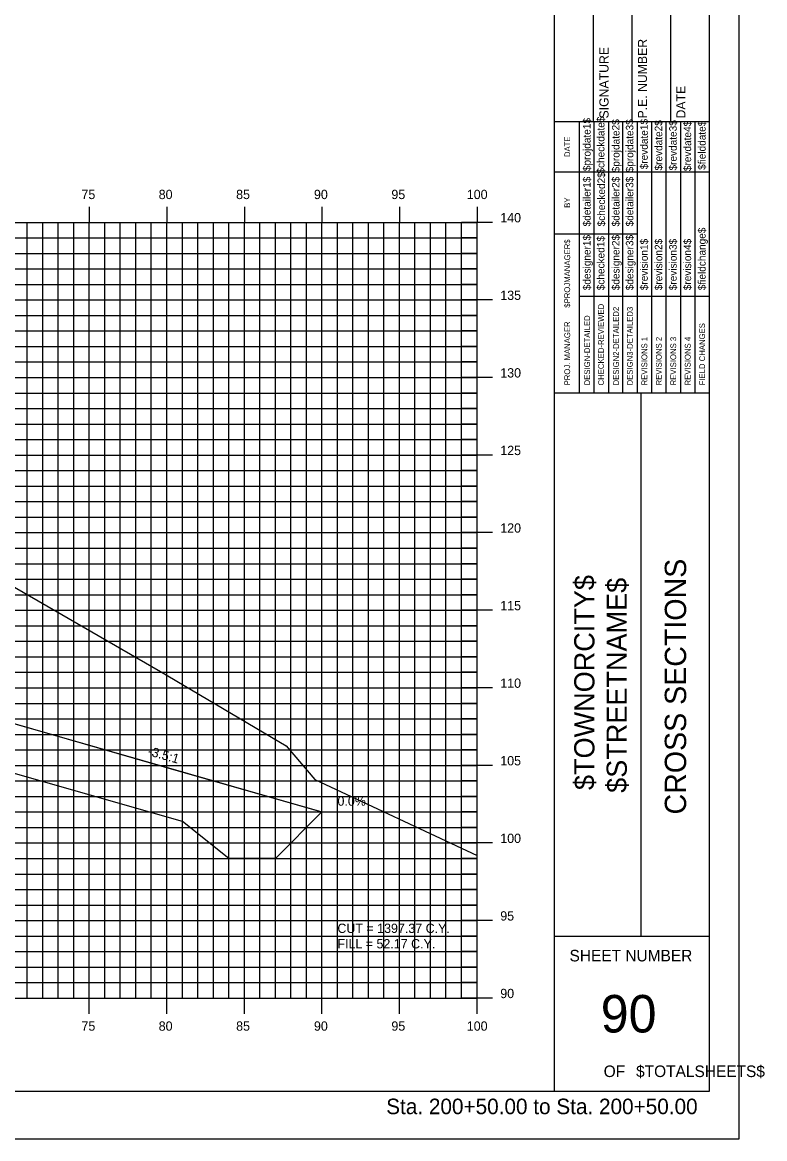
# Model space of a CAD drawing. Extents: x 850598 to 870284, y 366541 to 366651.
# Drawn here: x 865579.3 to 865627.1, y 366541.2 to 366613.1 of the extents above; entities that cross this region are included whole.
import ezdxf

# ---------------------------------------------------------------- set-up
doc = ezdxf.new("R2010")
doc.units = 0
for name, color, linetype in [('ANNOTATION', 7, 'Continuous'), ('BORDER', 7, 'Continuous'), ('D_Drainage_RipRap', 7, 'Continuous'), ('D_Roadway_Centerline', 7, 'Continuous'), ('D_Roadway_SlopeLines', 7, 'Continuous'), ('D_Text_Standard', 7, 'Continuous'), ('H_V ANNOTATION', 7, 'Continuous'), ('HIGHWAY_TITLE', 7, 'Continuous'), ('MAJOR', 7, 'Continuous'), ('MINOR', 7, 'Continuous'), ('PLOT BOUNDARY', 7, 'Continuous'), ('S_Roadway_Centerline', 7, 'Continuous')]:
    doc.layers.add(name, color=color, linetype=linetype)

msp = doc.modelspace()

# ---------------------------------------------------------------- linework, layer by layer
at = {"layer": 'BORDER'}
for p, q in [((865613.586, 366544.225), (865613.586, 366649.225)), ((865623.586, 366544.225), (865623.586, 366649.225)), ((865616.086, 366606.728), (865616.086, 366615.376)), ((865618.586, 366606.728), (865618.586, 366615.376)), ((865621.086, 366606.728), (865621.086, 366615.376)), ((865613.586, 366606.728), (865623.586, 366606.728)), ((865613.586, 366589.228), (865623.586, 366589.228)), ((865619.177, 366554.228), (865619.177, 366589.228)), ((865613.586, 366554.228), (865623.586, 366554.228)), ((865463.586, 366544.225), (865623.586, 366544.225))]:
    msp.add_line(p, q, dxfattribs=at)
for points in [[(865615.201, 366603.478), (865615.201, 366606.728)], [(865616.133, 366589.231), (865616.133, 366606.728)], [(865617.065, 366606.728), (865617.065, 366589.231)], [(865617.997, 366589.231), (865617.997, 366606.728)], [(865618.928, 366589.231), (865618.928, 366606.728)], [(865619.86, 366589.231), (865619.86, 366606.728)], [(865620.792, 366589.231), (865620.792, 366606.728)], [(865621.723, 366589.231), (865621.723, 366606.728)], [(865622.655, 366589.231), (865622.655, 366606.728)], [(865615.201, 366589.231), (865615.201, 366606.022)], [(865613.586, 366603.478), (865623.586, 366603.478)], [(865613.586, 366599.478), (865615.201, 366599.478)], [(865615.201, 366599.478), (865618.927, 366599.478)], [(865615.201, 366595.478), (865623.586, 366595.478)]]:
    msp.add_lwpolyline(points, dxfattribs=at)
at = {"layer": 'D_Drainage_RipRap'}
msp.add_lwpolyline([(865577.659, 366568.225), (865588.723, 366565.053), (865598.585, 366562.225), (865595.585, 366559.225), (865592.585, 366559.225), (865589.585, 366561.603), (865578.521, 366564.775), (865577.659, 366566.725), (865531.932, 366579.837), (865531.932, 366581.337)], close=True, dxfattribs=at)
at = {"layer": 'D_Roadway_Centerline'}
msp.add_lwpolyline([(865468.585, 366592.808), (865487.54, 366583.33), (865490.585, 366580.62), (865491.04, 366583.12), (865491.131, 366583.122), (865491.209, 366583.076), (865491.579, 366582.689), (865491.585, 366582.522), (865497.585, 366582.882), (865508.585, 366583.295), (865519.585, 366583.707), (865523.585, 366583.537), (865525.585, 366583.452), (865531.932, 366581.337), (865577.659, 366568.225), (865588.723, 366565.053), (865598.585, 366562.225), (865602.585, 366562.225)], dxfattribs=at)
at = {"layer": 'D_Roadway_SlopeLines'}
msp.add_lwpolyline([(865531.932, 366581.337), (865598.585, 366562.225), (865598.585, 366562.225)], dxfattribs=at)
at = {"layer": 'MAJOR'}
for p, q in [((865583.585, 366601.227), (865583.585, 366600.225)), ((865583.585, 366601.227), (865583.585, 366600.225)), ((865588.585, 366601.227), (865588.585, 366600.225)), ((865588.585, 366601.227), (865588.585, 366600.225)), ((865593.585, 366601.227), (865593.585, 366600.225)), ((865593.585, 366601.227), (865593.585, 366600.225)), ((865598.585, 366601.227), (865598.585, 366600.225)), ((865598.585, 366601.227), (865598.585, 366600.225)), ((865603.585, 366601.227), (865603.585, 366600.225)), ((865603.585, 366601.227), (865603.585, 366600.225)), ((865608.585, 366601.227), (865608.585, 366600.225)), ((865608.585, 366601.227), (865608.585, 366600.225)), ((865468.585, 366600.225), (865608.585, 366600.225)), ((865468.585, 366600.225), (865608.585, 366600.225)), ((865468.585, 366600.225), (865608.585, 366600.225)), ((865468.585, 366600.225), (865608.585, 366600.225)), ((865583.585, 366550.225), (865583.585, 366600.225)), ((865583.585, 366550.225), (865583.585, 366600.225)), ((865588.585, 366550.225), (865588.585, 366600.225)), ((865588.585, 366550.225), (865588.585, 366600.225)), ((865593.585, 366550.225), (865593.585, 366600.225)), ((865593.585, 366550.225), (865593.585, 366600.225)), ((865598.585, 366550.225), (865598.585, 366600.225)), ((865598.585, 366550.225), (865598.585, 366600.225)), ((865603.585, 366550.225), (865603.585, 366600.225)), ((865603.585, 366550.225), (865603.585, 366600.225)), ((865609.587, 366600.225), (865607.583, 366600.225)), ((865609.587, 366600.225), (865607.583, 366600.225)), ((865608.585, 366550.225), (865608.585, 366600.225)), ((865608.585, 366550.225), (865608.585, 366600.225)), ((865608.585, 366550.225), (865608.585, 366600.225)), ((865608.585, 366550.225), (865608.585, 366600.225)), ((865468.585, 366595.225), (865608.585, 366595.225)), ((865468.585, 366595.225), (865608.585, 366595.225)), ((865609.587, 366595.225), (865607.583, 366595.225)), ((865609.587, 366595.225), (865607.583, 366595.225)), ((865468.585, 366590.225), (865608.585, 366590.225)), ((865468.585, 366590.225), (865608.585, 366590.225)), ((865609.587, 366590.225), (865607.583, 366590.225)), ((865609.587, 366590.225), (865607.583, 366590.225)), ((865468.585, 366585.225), (865608.585, 366585.225)), ((865468.585, 366585.225), (865608.585, 366585.225)), ((865609.587, 366585.225), (865607.583, 366585.225)), ((865609.587, 366585.225), (865607.583, 366585.225)), ((865468.585, 366580.225), (865608.585, 366580.225)), ((865468.585, 366580.225), (865608.585, 366580.225)), ((865609.587, 366580.225), (865607.583, 366580.225)), ((865609.587, 366580.225), (865607.583, 366580.225)), ((865468.585, 366575.225), (865608.585, 366575.225)), ((865468.585, 366575.225), (865608.585, 366575.225)), ((865609.587, 366575.225), (865607.583, 366575.225)), ((865609.587, 366575.225), (865607.583, 366575.225)), ((865468.585, 366570.225), (865608.585, 366570.225)), ((865468.585, 366570.225), (865608.585, 366570.225)), ((865609.587, 366570.225), (865607.583, 366570.225)), ((865609.587, 366570.225), (865607.583, 366570.225)), ((865468.585, 366565.225), (865608.585, 366565.225)), ((865468.585, 366565.225), (865608.585, 366565.225)), ((865609.587, 366565.225), (865607.583, 366565.225)), ((865609.587, 366565.225), (865607.583, 366565.225)), ((865468.585, 366560.225), (865608.585, 366560.225)), ((865468.585, 366560.225), (865608.585, 366560.225)), ((865609.587, 366560.225), (865607.583, 366560.225)), ((865609.587, 366560.225), (865607.583, 366560.225)), ((865468.585, 366555.225), (865608.585, 366555.225)), ((865468.585, 366555.225), (865608.585, 366555.225)), ((865609.587, 366555.225), (865607.583, 366555.225)), ((865609.587, 366555.225), (865607.583, 366555.225)), ((865468.585, 366550.225), (865608.585, 366550.225)), ((865468.585, 366550.225), (865608.585, 366550.225)), ((865468.585, 366550.225), (865608.585, 366550.225)), ((865468.585, 366550.225), (865608.585, 366550.225)), ((865583.585, 366549.223), (865583.585, 366550.225)), ((865583.585, 366549.223), (865583.585, 366550.225)), ((865588.585, 366549.223), (865588.585, 366550.225)), ((865588.585, 366549.223), (865588.585, 366550.225)), ((865593.585, 366549.223), (865593.585, 366550.225)), ((865593.585, 366549.223), (865593.585, 366550.225)), ((865598.585, 366549.223), (865598.585, 366550.225)), ((865598.585, 366549.223), (865598.585, 366550.225)), ((865603.585, 366549.223), (865603.585, 366550.225)), ((865603.585, 366549.223), (865603.585, 366550.225)), ((865609.587, 366550.225), (865607.583, 366550.225)), ((865609.587, 366550.225), (865607.583, 366550.225)), ((865608.585, 366549.223), (865608.585, 366550.225)), ((865608.585, 366549.223), (865608.585, 366550.225))]:
    msp.add_line(p, q, dxfattribs=at)
at = {"layer": 'MINOR'}
for p, q in [((865579.585, 366550.225), (865579.585, 366600.225)), ((865579.585, 366550.225), (865579.585, 366600.225)), ((865580.585, 366550.225), (865580.585, 366600.225)), ((865580.585, 366550.225), (865580.585, 366600.225)), ((865581.585, 366550.225), (865581.585, 366600.225)), ((865581.585, 366550.225), (865581.585, 366600.225)), ((865582.585, 366550.225), (865582.585, 366600.225)), ((865582.585, 366550.225), (865582.585, 366600.225)), ((865584.585, 366550.225), (865584.585, 366600.225)), ((865584.585, 366550.225), (865584.585, 366600.225)), ((865585.585, 366550.225), (865585.585, 366600.225)), ((865585.585, 366550.225), (865585.585, 366600.225)), ((865586.585, 366550.225), (865586.585, 366600.225)), ((865586.585, 366550.225), (865586.585, 366600.225)), ((865587.585, 366550.225), (865587.585, 366600.225)), ((865587.585, 366550.225), (865587.585, 366600.225)), ((865589.585, 366550.225), (865589.585, 366600.225)), ((865589.585, 366550.225), (865589.585, 366600.225)), ((865590.585, 366550.225), (865590.585, 366600.225)), ((865590.585, 366550.225), (865590.585, 366600.225)), ((865591.585, 366550.225), (865591.585, 366600.225)), ((865591.585, 366550.225), (865591.585, 366600.225)), ((865592.585, 366550.225), (865592.585, 366600.225)), ((865592.585, 366550.225), (865592.585, 366600.225)), ((865594.585, 366550.225), (865594.585, 366600.225)), ((865594.585, 366550.225), (865594.585, 366600.225)), ((865595.585, 366550.225), (865595.585, 366600.225)), ((865595.585, 366550.225), (865595.585, 366600.225)), ((865596.585, 366550.225), (865596.585, 366600.225)), ((865596.585, 366550.225), (865596.585, 366600.225)), ((865597.585, 366550.225), (865597.585, 366600.225)), ((865597.585, 366550.225), (865597.585, 366600.225)), ((865599.585, 366550.225), (865599.585, 366600.225)), ((865599.585, 366550.225), (865599.585, 366600.225)), ((865600.585, 366550.225), (865600.585, 366600.225)), ((865600.585, 366550.225), (865600.585, 366600.225)), ((865601.585, 366550.225), (865601.585, 366600.225)), ((865601.585, 366550.225), (865601.585, 366600.225)), ((865602.585, 366550.225), (865602.585, 366600.225)), ((865602.585, 366550.225), (865602.585, 366600.225)), ((865604.585, 366550.225), (865604.585, 366600.225)), ((865604.585, 366550.225), (865604.585, 366600.225)), ((865605.585, 366550.225), (865605.585, 366600.225)), ((865605.585, 366550.225), (865605.585, 366600.225)), ((865606.585, 366550.225), (865606.585, 366600.225)), ((865606.585, 366550.225), (865606.585, 366600.225)), ((865607.585, 366550.225), (865607.585, 366600.225)), ((865607.585, 366550.225), (865607.585, 366600.225)), ((865468.585, 366599.225), (865608.585, 366599.225)), ((865468.585, 366599.225), (865608.585, 366599.225)), ((865608.585, 366599.225), (865607.583, 366599.225)), ((865608.585, 366599.225), (865607.583, 366599.225)), ((865468.585, 366598.225), (865608.585, 366598.225)), ((865468.585, 366598.225), (865608.585, 366598.225)), ((865608.585, 366598.225), (865607.583, 366598.225)), ((865608.585, 366598.225), (865607.583, 366598.225)), ((865468.585, 366597.225), (865608.585, 366597.225)), ((865468.585, 366597.225), (865608.585, 366597.225)), ((865608.585, 366597.225), (865607.583, 366597.225)), ((865608.585, 366597.225), (865607.583, 366597.225)), ((865468.585, 366596.225), (865608.585, 366596.225)), ((865468.585, 366596.225), (865608.585, 366596.225)), ((865608.585, 366596.225), (865607.583, 366596.225)), ((865608.585, 366596.225), (865607.583, 366596.225)), ((865468.585, 366594.225), (865608.585, 366594.225)), ((865468.585, 366594.225), (865608.585, 366594.225)), ((865608.585, 366594.225), (865607.583, 366594.225)), ((865608.585, 366594.225), (865607.583, 366594.225)), ((865468.585, 366593.225), (865608.585, 366593.225)), ((865468.585, 366593.225), (865608.585, 366593.225)), ((865608.585, 366593.225), (865607.583, 366593.225)), ((865608.585, 366593.225), (865607.583, 366593.225)), ((865468.585, 366592.225), (865608.585, 366592.225)), ((865468.585, 366592.225), (865608.585, 366592.225)), ((865608.585, 366592.225), (865607.583, 366592.225)), ((865608.585, 366592.225), (865607.583, 366592.225)), ((865468.585, 366591.225), (865608.585, 366591.225)), ((865468.585, 366591.225), (865608.585, 366591.225)), ((865608.585, 366591.225), (865607.583, 366591.225)), ((865608.585, 366591.225), (865607.583, 366591.225)), ((865468.585, 366589.225), (865608.585, 366589.225)), ((865468.585, 366589.225), (865608.585, 366589.225)), ((865608.585, 366589.225), (865607.583, 366589.225)), ((865608.585, 366589.225), (865607.583, 366589.225)), ((865468.585, 366588.225), (865608.585, 366588.225)), ((865468.585, 366588.225), (865608.585, 366588.225)), ((865608.585, 366588.225), (865607.583, 366588.225)), ((865608.585, 366588.225), (865607.583, 366588.225)), ((865468.585, 366587.225), (865608.585, 366587.225)), ((865468.585, 366587.225), (865608.585, 366587.225)), ((865608.585, 366587.225), (865607.583, 366587.225)), ((865608.585, 366587.225), (865607.583, 366587.225)), ((865468.585, 366586.225), (865608.585, 366586.225)), ((865468.585, 366586.225), (865608.585, 366586.225)), ((865608.585, 366586.225), (865607.583, 366586.225)), ((865608.585, 366586.225), (865607.583, 366586.225)), ((865468.585, 366584.225), (865608.585, 366584.225)), ((865468.585, 366584.225), (865608.585, 366584.225)), ((865608.585, 366584.225), (865607.583, 366584.225)), ((865608.585, 366584.225), (865607.583, 366584.225)), ((865468.585, 366583.225), (865608.585, 366583.225)), ((865468.585, 366583.225), (865608.585, 366583.225)), ((865608.585, 366583.225), (865607.583, 366583.225)), ((865608.585, 366583.225), (865607.583, 366583.225)), ((865468.585, 366582.225), (865608.585, 366582.225)), ((865468.585, 366582.225), (865608.585, 366582.225)), ((865608.585, 366582.225), (865607.583, 366582.225)), ((865608.585, 366582.225), (865607.583, 366582.225)), ((865468.585, 366581.225), (865608.585, 366581.225)), ((865468.585, 366581.225), (865608.585, 366581.225)), ((865608.585, 366581.225), (865607.583, 366581.225)), ((865608.585, 366581.225), (865607.583, 366581.225)), ((865468.585, 366579.225), (865608.585, 366579.225)), ((865468.585, 366579.225), (865608.585, 366579.225)), ((865608.585, 366579.225), (865607.583, 366579.225)), ((865608.585, 366579.225), (865607.583, 366579.225)), ((865468.585, 366578.225), (865608.585, 366578.225)), ((865468.585, 366578.225), (865608.585, 366578.225)), ((865608.585, 366578.225), (865607.583, 366578.225)), ((865608.585, 366578.225), (865607.583, 366578.225)), ((865468.585, 366577.225), (865608.585, 366577.225)), ((865468.585, 366577.225), (865608.585, 366577.225)), ((865608.585, 366577.225), (865607.583, 366577.225)), ((865608.585, 366577.225), (865607.583, 366577.225)), ((865468.585, 366576.225), (865608.585, 366576.225)), ((865468.585, 366576.225), (865608.585, 366576.225)), ((865608.585, 366576.225), (865607.583, 366576.225)), ((865608.585, 366576.225), (865607.583, 366576.225)), ((865468.585, 366574.225), (865608.585, 366574.225)), ((865468.585, 366574.225), (865608.585, 366574.225)), ((865608.585, 366574.225), (865607.583, 366574.225)), ((865608.585, 366574.225), (865607.583, 366574.225)), ((865468.585, 366573.225), (865608.585, 366573.225)), ((865468.585, 366573.225), (865608.585, 366573.225)), ((865608.585, 366573.225), (865607.583, 366573.225)), ((865608.585, 366573.225), (865607.583, 366573.225)), ((865468.585, 366572.225), (865608.585, 366572.225)), ((865468.585, 366572.225), (865608.585, 366572.225)), ((865608.585, 366572.225), (865607.583, 366572.225)), ((865608.585, 366572.225), (865607.583, 366572.225)), ((865468.585, 366571.225), (865608.585, 366571.225)), ((865468.585, 366571.225), (865608.585, 366571.225)), ((865608.585, 366571.225), (865607.583, 366571.225)), ((865608.585, 366571.225), (865607.583, 366571.225)), ((865468.585, 366569.225), (865608.585, 366569.225)), ((865468.585, 366569.225), (865608.585, 366569.225)), ((865608.585, 366569.225), (865607.583, 366569.225)), ((865608.585, 366569.225), (865607.583, 366569.225)), ((865468.585, 366568.225), (865608.585, 366568.225)), ((865468.585, 366568.225), (865608.585, 366568.225)), ((865608.585, 366568.225), (865607.583, 366568.225)), ((865608.585, 366568.225), (865607.583, 366568.225)), ((865468.585, 366567.225), (865608.585, 366567.225)), ((865468.585, 366567.225), (865608.585, 366567.225)), ((865608.585, 366567.225), (865607.583, 366567.225)), ((865608.585, 366567.225), (865607.583, 366567.225)), ((865468.585, 366566.225), (865608.585, 366566.225)), ((865468.585, 366566.225), (865608.585, 366566.225)), ((865608.585, 366566.225), (865607.583, 366566.225)), ((865608.585, 366566.225), (865607.583, 366566.225)), ((865468.585, 366564.225), (865608.585, 366564.225)), ((865468.585, 366564.225), (865608.585, 366564.225)), ((865608.585, 366564.225), (865607.583, 366564.225)), ((865608.585, 366564.225), (865607.583, 366564.225)), ((865468.585, 366563.225), (865608.585, 366563.225)), ((865468.585, 366563.225), (865608.585, 366563.225)), ((865608.585, 366563.225), (865607.583, 366563.225)), ((865608.585, 366563.225), (865607.583, 366563.225)), ((865468.585, 366562.225), (865608.585, 366562.225)), ((865468.585, 366562.225), (865608.585, 366562.225)), ((865608.585, 366562.225), (865607.583, 366562.225)), ((865608.585, 366562.225), (865607.583, 366562.225)), ((865468.585, 366561.225), (865608.585, 366561.225)), ((865468.585, 366561.225), (865608.585, 366561.225)), ((865608.585, 366561.225), (865607.583, 366561.225)), ((865608.585, 366561.225), (865607.583, 366561.225)), ((865468.585, 366559.225), (865608.585, 366559.225)), ((865468.585, 366559.225), (865608.585, 366559.225)), ((865608.585, 366559.225), (865607.583, 366559.225)), ((865608.585, 366559.225), (865607.583, 366559.225)), ((865468.585, 366558.225), (865608.585, 366558.225)), ((865468.585, 366558.225), (865608.585, 366558.225)), ((865608.585, 366558.225), (865607.583, 366558.225)), ((865608.585, 366558.225), (865607.583, 366558.225)), ((865468.585, 366557.225), (865608.585, 366557.225)), ((865468.585, 366557.225), (865608.585, 366557.225)), ((865608.585, 366557.225), (865607.583, 366557.225)), ((865608.585, 366557.225), (865607.583, 366557.225)), ((865468.585, 366556.225), (865608.585, 366556.225)), ((865468.585, 366556.225), (865608.585, 366556.225)), ((865608.585, 366556.225), (865607.583, 366556.225)), ((865608.585, 366556.225), (865607.583, 366556.225)), ((865468.585, 366554.225), (865608.585, 366554.225)), ((865468.585, 366554.225), (865608.585, 366554.225)), ((865608.585, 366554.225), (865607.583, 366554.225)), ((865608.585, 366554.225), (865607.583, 366554.225)), ((865468.585, 366553.225), (865608.585, 366553.225)), ((865468.585, 366553.225), (865608.585, 366553.225)), ((865608.585, 366553.225), (865607.583, 366553.225)), ((865608.585, 366553.225), (865607.583, 366553.225)), ((865468.585, 366552.225), (865608.585, 366552.225)), ((865468.585, 366552.225), (865608.585, 366552.225)), ((865608.585, 366552.225), (865607.583, 366552.225)), ((865608.585, 366552.225), (865607.583, 366552.225)), ((865468.585, 366551.225), (865608.585, 366551.225)), ((865468.585, 366551.225), (865608.585, 366551.225)), ((865608.585, 366551.225), (865607.583, 366551.225)), ((865608.585, 366551.225), (865607.583, 366551.225))]:
    msp.add_line(p, q, dxfattribs=at)
at = {"layer": 'PLOT BOUNDARY'}
msp.add_lwpolyline([(865455.492, 366541.166), (865625.492, 366541.166), (865625.492, 366651.166), (865455.492, 366651.166)], close=True, dxfattribs=at)
at = {"layer": 'S_Roadway_Centerline'}
msp.add_lwpolyline([(865468.585, 366593.979), (865479.512, 366592.654), (865483.497, 366592.068), (865493.707, 366588.225), (865511.583, 366580.747), (865516.047, 366579.12), (865518.715, 366579.664), (865521.443, 366580.268), (865524.928, 366580.708), (865525.998, 366580.829), (865530.733, 366581.047), (865540.435, 366581.505), (865544.638, 366581.557), (865556.798, 366581.707), (865560.587, 366580.803), (865563.786, 366580.001), (865572.671, 366578.493), (865576.811, 366577.832), (865588.176, 366571.267), (865596.288, 366566.478), (865598.121, 366564.314), (865608.585, 366559.418)], dxfattribs=at)

# ---------------------------------------------------------------- texts
at = {"layer": 'ANNOTATION'}
msp.add_text('-3.5:1', height=0.6, rotation=344.00084, dxfattribs=at).set_placement((865587.311, 366565.898))
msp.add_text('0.0%', height=0.6, dxfattribs=at).set_placement((865599.589, 366562.625))
at = {"layer": 'BORDER'}
for s, height, rotation, p in [('SIGNATURE', 0.5906, 90, (865617.066, 366606.92)), ('P.E. NUMBER', 0.59055, 90, (865619.546, 366606.92)), ('DATE', 0.5906, 90, (865622.027, 366606.92)), ('$projdate1$', 0.48455, 90, (865615.909, 366603.529)), ('$checkdate$', 0.48455, 90, (865616.803, 366603.371)), ('$projdate2$', 0.48455, 90, (865617.772, 366603.45)), ('$projdate3$', 0.48455, 90, (865618.666, 366603.45)), ('$revdate1$', 0.4845, 90, (865619.598, 366603.647)), ('$revdate2$', 0.4845, 90, (865620.53, 366603.568)), ('$revdate3$', 0.4845, 90, (865621.461, 366603.568)), ('$revdate4$', 0.4845, 90, (865622.393, 366603.529)), ('$fielddate$', 0.48455, 90, (865623.325, 366603.607)), ('DATE', 0.3714, 90, (865614.59, 366604.434)), ('$checked2$', 0.4845, 90, (865616.84, 366599.963)), ('$detailer1$', 0.48455, 90, (865615.909, 366599.963)), ('$detailer2$', 0.48455, 90, (865617.772, 366599.963)), ('$detailer3$', 0.48455, 90, (865618.666, 366599.963)), ('BY', 0.3714, 90, (865614.59, 366601.163)), ('$fieldchange$', 0.48455, 90, (865623.325, 366595.851)), ('$designer1$', 0.48455, 90, (865615.909, 366595.851)), ('$checked1$', 0.4845, 90, (865616.803, 366595.851)), ('$designer2$', 0.48455, 90, (865617.772, 366595.851)), ('$designer3$', 0.48455, 90, (865618.666, 366595.851)), ('$revision1$', 0.48455, 90, (865619.598, 366595.851)), ('$revision2$', 0.48455, 90, (865620.53, 366595.851)), ('$revision3$', 0.48455, 90, (865621.461, 366595.851)), ('$revision4$', 0.48455, 90, (865622.393, 366595.851)), ('$PROJMANAGER$', 0.37275, 90, (865614.59, 366594.723)), ('CHECKED-REVIEWED', 0.37275, 90, (865616.767, 366589.716)), ('DESIGN-DETAILED', 0.37275, 90, (865615.872, 366589.716)), ('DESIGN2-DETAILED2', 0.37275, 90, (865617.736, 366589.716)), ('DESIGN3-DETAILED3', 0.37275, 90, (865618.63, 366589.716)), ('PROJ. MANAGER', 0.37275, 90, (865614.59, 366589.716)), ('FIELD CHANGES', 0.37275, 90, (865623.288, 366589.716)), ('REVISIONS 1', 0.37275, 90, (865619.562, 366589.716)), ('REVISIONS 2', 0.37275, 90, (865620.493, 366589.716)), ('REVISIONS 3', 0.37275, 90, (865621.425, 366589.716)), ('REVISIONS 4', 0.37275, 90, (865622.357, 366589.716)), ('CROSS SECTIONS', 1.37787, 90, (865622.07, 366562.062)), ('SHEET NUMBER', 0.74527, 360, (865614.551, 366552.592)), ('90', 2.4194, 360, (865616.561, 366548.008)), ('OF', 0.7453, 360, (865616.753, 366545.138)), ('$TOTALSHEETS$', 0.74527, 360, (865618.842, 366545.138))]:
    msp.add_text(s, height=height, rotation=rotation, dxfattribs=at).set_placement(p)
at = {"layer": 'D_Text_Standard'}
for s, p in [('CUT = 1397.37 C.Y.', (865599.585, 366554.425)), ('FILL = 52.17 C.Y.', (865599.585, 366553.429))]:
    msp.add_text(s, height=0.6, dxfattribs=at).set_placement(p)
at = {"layer": 'H_V ANNOTATION'}
for s, height, p in [('75', 0.6, (865583.08, 366601.725)), ('80', 0.6, (865588.061, 366601.725)), ('85', 0.6, (865593.053, 366601.725)), ('90', 0.6, (865598.072, 366601.725)), ('95', 0.6, (865603.064, 366601.725)), ('100', 0.6, (865607.927, 366601.725)), ('140', 0.6, (865610.085, 366600.225)), ('135', 0.6, (865610.085, 366595.225)), ('130', 0.6, (865610.085, 366590.225)), ('125', 0.6, (865610.085, 366585.225)), ('120', 0.6, (865610.085, 366580.225)), ('115', 0.6, (865610.085, 366575.225)), ('110', 0.6, (865610.085, 366570.225)), ('105', 0.6, (865610.085, 366565.225)), ('100', 0.6, (865610.085, 366560.225)), ('95', 0.6, (865610.085, 366555.225)), ('90', 0.6, (865610.085, 366550.225)), ('75', 0.6, (865583.08, 366548.125)), ('80', 0.6, (865588.061, 366548.125)), ('85', 0.6, (865593.053, 366548.125)), ('90', 0.6, (865598.072, 366548.125)), ('95', 0.6, (865603.064, 366548.125)), ('100', 0.6, (865607.927, 366548.125)), ('Sta. 200+50.00 to Sta. 200+50.00', 1.0002, (865602.731, 366542.745))]:
    msp.add_text(s, height=height, dxfattribs=at).set_placement(p)
at = {"layer": 'HIGHWAY_TITLE'}
for s, p in [('$TOWNORCITY$', (865616.158, 366563.637)), ('$STREETNAME$', (865618.245, 366563.457))]:
    msp.add_text(s, height=1.30428, rotation=90, dxfattribs=at).set_placement(p)

doc.saveas('drawing.dxf')
